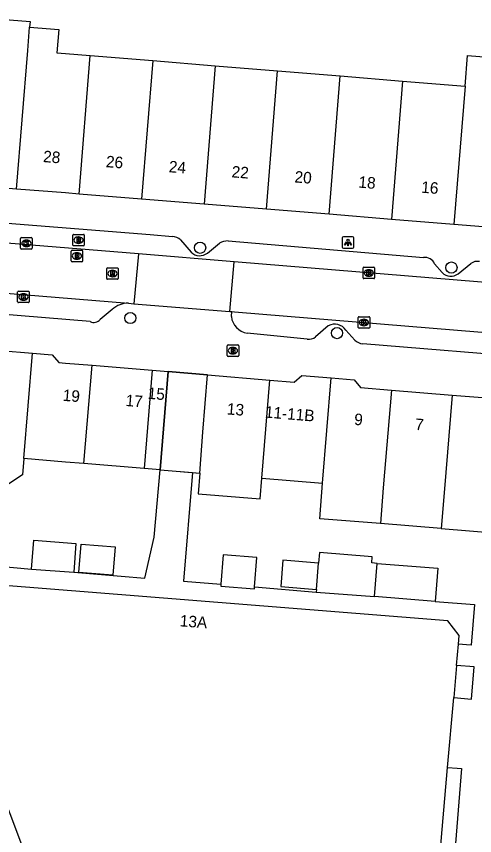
# Model space of a CAD drawing. Extents: x 159961 to 160856, y 382704 to 383353.
# Drawn here: x 160495.7 to 160535.5, y 383092.5 to 383163.6 of the extents above; entities that cross this region are included whole.
import ezdxf

# ---------------------------------------------------------------- set-up
doc = ezdxf.new("R2010")
doc.units = 0
for name, color, linetype in [('IMGEO_Boom', 7, 'Continuous'), ('IMGEO_Brandkraan', 7, 'Continuous'), ('IMGEO_Kolk', 7, 'Continuous'), ('IMGEO_Lichtpunt', 7, 'Continuous'), ('IMGEO_Pand', 7, 'Continuous'), ('IMGEO_Pand_nummerreeks', 7, 'Continuous'), ('IMGEO_Pand_overbouw', 7, 'Continuous'), ('IMGEO_Rijbaan_lokaal_open', 7, 'Continuous'), ('IMGEO_Rioolput', 7, 'Continuous'), ('IMGEO_Terreindeel_open', 7, 'Continuous'), ('IMGEO_Voetpad_open', 7, 'Continuous')]:
    doc.layers.add(name, color=color, linetype=linetype)

msp = doc.modelspace()

# ---------------------------------------------------------------- linework, layer by layer
at = {"layer": 'IMGEO_Boom'}
for centre in [(160511.685, 383143.554), (160533.526, 383141.83), (160505.629, 383137.448), (160523.583, 383136.141)]:
    msp.add_circle(centre, 0.489, dxfattribs=at)
at = {"layer": 'IMGEO_Brandkraan'}
for p, q in [((160514.039, 383134.19), (160514.039, 383135.042)), ((160514.114, 383135.116), (160514.966, 383135.116)), ((160514.527, 383134.896), (160514.552, 383134.896)), ((160515.04, 383135.042), (160515.04, 383134.19)), ((160514.966, 383134.116), (160514.114, 383134.116)), ((160514.55, 383134.336), (160514.525, 383134.336))]:
    msp.add_line(p, q, dxfattribs=at)
for points in [[(160514.039, 383134.19), (160514.039, 383135.042)], [(160514.114, 383135.116), (160514.966, 383135.116)], [(160514.387, 383134.816), (160514.387, 383134.416), (160514.6, 383134.416)], [(160514.618, 383134.816), (160514.387, 383134.816)], [(160515.04, 383135.042), (160515.04, 383134.19)], [(160514.966, 383134.116), (160514.114, 383134.116)], [(160514.566, 383134.735), (160514.512, 383134.735), (160514.512, 383134.659)], [(160514.512, 383134.659), (160514.565, 383134.659)], [(160514.574, 383134.583), (160514.512, 383134.583), (160514.512, 383134.502)], [(160514.512, 383134.502), (160514.574, 383134.502)]]:
    msp.add_lwpolyline(points, dxfattribs=at)
for centre, radius, start, end in [((160514.116, 383135.04), 0.0765, 91.55205, 178.44795), ((160514.116, 383135.04), 0.0765, 91.55205, 178.44795), ((160514.622, 383134.671), 0.145, 59.4692, 91.53667), ((160514.647, 383134.718), 0.0922, 285.51372, 58.15012), ((160514.964, 383135.04), 0.0765, 1.55205, 88.44795), ((160514.964, 383135.04), 0.0765, 1.55205, 88.44795), ((160514.116, 383134.192), 0.0765, 181.55205, 268.44795), ((160514.116, 383134.192), 0.0765, 181.55205, 268.44795), ((160514.567, 383134.697), 0.0379, 267.82845, 90.93552), ((160514.575, 383134.542), 0.0404, 269.87594, 90.50774), ((160514.606, 383134.667), 0.251, 268.66757, 293.53466), ((160514.652, 383134.526), 0.105, 301.31148, 78.98903), ((160514.964, 383134.192), 0.0765, 271.55205, 358.44795), ((160514.964, 383134.192), 0.0765, 271.55205, 358.44795)]:
    msp.add_arc(centre, radius, start, end, dxfattribs=at)
for centre, major_axis, ratio, start_param, end_param in [((160514.526, 383134.616), (-0.387, 0.002), 0.722429, 4.712389, 7.853982), ((160514.551, 383134.616), (-0.39, 0.002), 0.717154, 1.570796, 4.712389)]:
    msp.add_ellipse(centre, major_axis=major_axis, ratio=ratio, start_param=start_param, end_param=end_param, dxfattribs=at)
at = {"layer": 'IMGEO_Kolk'}
for p, q in [((160496.098, 383143.506), (160496.098, 383144.358)), ((160496.173, 383144.432), (160497.025, 383144.432)), ((160496.586, 383144.212), (160496.611, 383144.212)), ((160497.099, 383144.358), (160497.099, 383143.506)), ((160497.025, 383143.432), (160496.173, 383143.432)), ((160496.609, 383143.652), (160496.584, 383143.652)), ((160525.921, 383141.866), (160526.773, 383141.866)), ((160525.846, 383140.94), (160525.846, 383141.792)), ((160526.334, 383141.646), (160526.359, 383141.646)), ((160526.847, 383141.792), (160526.847, 383140.94)), ((160526.773, 383140.866), (160525.921, 383140.866)), ((160526.357, 383141.086), (160526.332, 383141.086)), ((160495.915, 383139.782), (160496.767, 383139.782)), ((160495.84, 383138.856), (160495.84, 383139.708)), ((160496.328, 383139.562), (160496.353, 383139.562)), ((160496.841, 383139.708), (160496.841, 383138.856)), ((160496.767, 383138.782), (160495.915, 383138.782)), ((160496.351, 383139.002), (160496.326, 383139.002)), ((160525.424, 383136.635), (160525.424, 383137.487)), ((160525.499, 383137.561), (160526.351, 383137.561)), ((160525.912, 383137.341), (160525.937, 383137.341)), ((160526.425, 383137.487), (160526.425, 383136.635)), ((160526.351, 383136.561), (160525.499, 383136.561)), ((160525.935, 383136.781), (160525.91, 383136.781))]:
    msp.add_line(p, q, dxfattribs=at)
for points in [[(160496.098, 383143.506), (160496.098, 383144.358)], [(160496.173, 383144.432), (160497.025, 383144.432)], [(160496.419, 383144.132), (160496.542, 383144.132), (160496.542, 383143.981), (160496.672, 383144.132), (160496.836, 383144.132), (160496.69, 383143.981), (160496.843, 383143.732), (160496.691, 383143.732), (160496.606, 383143.896), (160496.542, 383143.829), (160496.542, 383143.732), (160496.419, 383143.732), (160496.419, 383144.132)], [(160497.099, 383144.358), (160497.099, 383143.506)], [(160497.025, 383143.432), (160496.173, 383143.432)], [(160525.921, 383141.866), (160526.773, 383141.866)], [(160525.846, 383140.94), (160525.846, 383141.792)], [(160526.167, 383141.566), (160526.29, 383141.566), (160526.29, 383141.415), (160526.42, 383141.566), (160526.584, 383141.566), (160526.438, 383141.415), (160526.591, 383141.166), (160526.439, 383141.166), (160526.354, 383141.33), (160526.29, 383141.263), (160526.29, 383141.166), (160526.167, 383141.166), (160526.167, 383141.566)], [(160526.847, 383141.792), (160526.847, 383140.94)], [(160526.773, 383140.866), (160525.921, 383140.866)], [(160495.915, 383139.782), (160496.767, 383139.782)], [(160495.84, 383138.856), (160495.84, 383139.708)], [(160496.161, 383139.482), (160496.284, 383139.482), (160496.284, 383139.331), (160496.414, 383139.482), (160496.578, 383139.482), (160496.432, 383139.331), (160496.585, 383139.082), (160496.433, 383139.082), (160496.348, 383139.246), (160496.284, 383139.179), (160496.284, 383139.082), (160496.161, 383139.082), (160496.161, 383139.482)], [(160496.841, 383139.708), (160496.841, 383138.856)], [(160496.767, 383138.782), (160495.915, 383138.782)], [(160525.424, 383136.635), (160525.424, 383137.487)], [(160525.499, 383137.561), (160526.351, 383137.561)], [(160525.745, 383137.261), (160525.868, 383137.261), (160525.868, 383137.11), (160525.998, 383137.261), (160526.162, 383137.261), (160526.016, 383137.11), (160526.169, 383136.861), (160526.017, 383136.861), (160525.932, 383137.025), (160525.868, 383136.958), (160525.868, 383136.861), (160525.745, 383136.861), (160525.745, 383137.261)], [(160526.425, 383137.487), (160526.425, 383136.635)], [(160526.351, 383136.561), (160525.499, 383136.561)]]:
    msp.add_lwpolyline(points, dxfattribs=at)
for centre, start, end in [((160496.175, 383144.356), 91.55205, 178.44795), ((160496.175, 383144.356), 91.55205, 178.44795), ((160497.023, 383144.356), 1.55205, 88.44795), ((160497.023, 383144.356), 1.55205, 88.44795), ((160496.175, 383143.508), 181.55205, 268.44795), ((160496.175, 383143.508), 181.55205, 268.44795), ((160497.023, 383143.508), 271.55205, 358.44795), ((160497.023, 383143.508), 271.55205, 358.44795), ((160525.923, 383141.79), 91.55205, 178.44795), ((160525.923, 383141.79), 91.55205, 178.44795), ((160526.771, 383141.79), 1.55205, 88.44795), ((160526.771, 383141.79), 1.55205, 88.44795), ((160525.923, 383140.942), 181.55205, 268.44795), ((160525.923, 383140.942), 181.55205, 268.44795), ((160526.771, 383140.942), 271.55205, 358.44795), ((160526.771, 383140.942), 271.55205, 358.44795), ((160495.917, 383139.706), 91.55205, 178.44795), ((160495.917, 383139.706), 91.55205, 178.44795), ((160496.765, 383139.706), 1.55205, 88.44795), ((160496.765, 383139.706), 1.55205, 88.44795), ((160495.917, 383138.858), 181.55205, 268.44795), ((160495.917, 383138.858), 181.55205, 268.44795), ((160496.765, 383138.858), 271.55205, 358.44795), ((160496.765, 383138.858), 271.55205, 358.44795), ((160525.501, 383137.485), 91.55205, 178.44795), ((160525.501, 383137.485), 91.55205, 178.44795), ((160526.349, 383137.485), 1.55205, 88.44795), ((160526.349, 383137.485), 1.55205, 88.44795), ((160525.501, 383136.637), 181.55205, 268.44795), ((160525.501, 383136.637), 181.55205, 268.44795), ((160526.349, 383136.637), 271.55205, 358.44795), ((160526.349, 383136.637), 271.55205, 358.44795)]:
    msp.add_arc(centre, 0.0765, start, end, dxfattribs=at)
for centre, major_axis, ratio, start_param, end_param in [((160496.585, 383143.932), (-0.387, 0.002), 0.722429, 4.712389, 7.853982), ((160496.61, 383143.932), (-0.39, 0.002), 0.717154, 1.570796, 4.712389), ((160526.333, 383141.366), (-0.387, 0.002), 0.722429, 4.712389, 7.853982), ((160526.358, 383141.366), (-0.39, 0.002), 0.717154, 1.570796, 4.712389), ((160496.327, 383139.282), (-0.387, 0.002), 0.722429, 4.712389, 7.853982), ((160496.352, 383139.282), (-0.39, 0.002), 0.717154, 1.570796, 4.712389), ((160525.911, 383137.061), (-0.387, 0.002), 0.722429, 4.712389, 7.853982), ((160525.936, 383137.061), (-0.39, 0.002), 0.717154, 1.570796, 4.712389)]:
    msp.add_ellipse(centre, major_axis=major_axis, ratio=ratio, start_param=start_param, end_param=end_param, dxfattribs=at)
at = {"layer": 'IMGEO_Lichtpunt'}
for p, q in [((160524.039, 383144.409), (160524.039, 383143.602)), ((160524.039, 383144.409), (160524.039, 383143.602)), ((160524.941, 383144.504), (160524.133, 383144.504)), ((160524.941, 383144.504), (160524.133, 383144.504)), ((160525.035, 383143.602), (160525.035, 383144.409)), ((160525.035, 383143.602), (160525.035, 383144.409)), ((160524.133, 383143.508), (160524.941, 383143.508)), ((160524.133, 383143.508), (160524.941, 383143.508))]:
    msp.add_line(p, q, dxfattribs=at)
for points in [[(160524.413, 383144.073), (160524.452, 383144.045), (160524.264, 383143.783), (160524.226, 383143.81), (160524.413, 383144.073)], [(160524.515, 383144.025), (160524.562, 383144.025), (160524.562, 383143.703), (160524.515, 383143.703), (160524.515, 383144.025)], [(160524.625, 383144.045), (160524.663, 383144.072), (160524.85, 383143.81), (160524.811, 383143.782), (160524.625, 383144.045)]]:
    msp.add_lwpolyline(points, dxfattribs=at)
msp.add_circle((160524.538, 383144.207), 0.0994, dxfattribs=at)
for centre, start, end in [((160524.133, 383144.409), 90, 180), ((160524.133, 383144.409), 90, 180), ((160524.941, 383144.409), 0, 90), ((160524.941, 383144.409), 0, 90), ((160524.133, 383143.602), 180, 270), ((160524.133, 383143.602), 180, 270), ((160524.941, 383143.602), 270, 0), ((160524.941, 383143.602), 270, 360)]:
    msp.add_arc(centre, 0.0946, start, end, dxfattribs=at)
at = {"layer": 'IMGEO_Pand'}
for points in [[(160491.287, 383161.13), (160491.488, 383163.641), (160496.916, 383163.207), (160496.875, 383162.699)], [(160495.751, 383148.651), (160496.714, 383160.687), (160496.875, 383162.699)], [(160496.875, 383162.699), (160499.421, 383162.49), (160499.256, 383160.479), (160500, 383160.418), (160502.141, 383160.243)], [(160501.179, 383148.212), (160502.141, 383160.243)], [(160502.141, 383160.243), (160507.569, 383159.799)], [(160507.569, 383159.799), (160506.606, 383147.772)], [(160507.569, 383159.799), (160512.994, 383159.356)], [(160534.702, 383157.582), (160534.915, 383160.246), (160540.33, 383159.813), (160540.22, 383158.346)], [(160512.994, 383159.356), (160512.033, 383147.333)], [(160512.994, 383159.356), (160518.422, 383158.912)], [(160517.46, 383146.893), (160518.422, 383158.912)], [(160518.422, 383158.912), (160523.849, 383158.469)], [(160522.888, 383146.454), (160523.849, 383158.469)], [(160523.849, 383158.469), (160529.276, 383158.025)], [(160529.276, 383158.025), (160528.315, 383146.014)], [(160529.276, 383158.025), (160534.702, 383157.582)], [(160534.702, 383157.582), (160533.742, 383145.575)], [(160495.751, 383148.651), (160490.325, 383149.09)], [(160501.179, 383148.212), (160500, 383148.307), (160495.751, 383148.651)], [(160506.606, 383147.772), (160501.179, 383148.212)], [(160512.033, 383147.333), (160506.606, 383147.772)], [(160517.46, 383146.893), (160512.033, 383147.333)], [(160522.888, 383146.454), (160517.46, 383146.893)], [(160528.315, 383146.014), (160522.888, 383146.454)], [(160533.742, 383145.575), (160528.315, 383146.014)], [(160539.17, 383145.135), (160533.742, 383145.575)], [(160491.856, 383134.205), (160493.611, 383134.061), (160494.291, 383134.638), (160497.133, 383134.405)], [(160496.377, 383125.237), (160497.133, 383134.405)], [(160497.133, 383134.405), (160498.836, 383134.265), (160499.417, 383133.581), (160500, 383133.533), (160502.306, 383133.343)], [(160501.602, 383124.809), (160502.306, 383133.343)], [(160502.306, 383133.343), (160507.532, 383132.911)], [(160507.532, 383132.911), (160506.828, 383124.38)], [(160507.532, 383132.911), (160508.923, 383132.796)], [(160508.224, 383124.265), (160508.923, 383132.796)], [(160511.653, 383123.974), (160511.928, 383127.523), (160512.337, 383132.506)], [(160512.337, 383132.506), (160517.756, 383132.062)], [(160517.056, 383123.542), (160517.756, 383132.062)], [(160517.756, 383132.062), (160519.873, 383131.888), (160520.539, 383132.452), (160523.081, 383132.244)], [(160522.332, 383123.119), (160523.081, 383132.244)], [(160523.081, 383132.244), (160525.061, 383132.082), (160525.627, 383131.415), (160528.304, 383131.195)], [(160528.304, 383131.195), (160527.606, 383122.697), (160527.351, 383119.594)], [(160528.304, 383131.195), (160533.579, 383130.763)], [(160533.579, 383130.763), (160532.882, 383122.275), (160532.627, 383119.172)], [(160533.579, 383130.763), (160538.853, 383130.33)], [(160496.377, 383125.237), (160496.262, 383123.837), (160495.073, 383123.036), (160492.472, 383123.25), (160491.868, 383124.054), (160491.024, 383124.123)], [(160501.602, 383124.809), (160500, 383124.94), (160496.377, 383125.237)], [(160506.828, 383124.38), (160501.602, 383124.809)], [(160508.224, 383124.265), (160506.828, 383124.38)], [(160511.653, 383123.974), (160511.51, 383122.193), (160516.909, 383121.75), (160517.056, 383123.542)], [(160517.056, 383123.542), (160522.332, 383123.119)], [(160527.351, 383119.594), (160522.077, 383120.016), (160522.332, 383123.119)], [(160532.627, 383119.172), (160537.902, 383118.75), (160538.157, 383121.853)], [(160532.627, 383119.172), (160527.351, 383119.594)], [(160497.045, 383115.652), (160497.236, 383118.148), (160500.898, 383117.858), (160500.707, 383115.372)], [(160501.162, 383115.363), (160501.357, 383117.821), (160504.3, 383117.588), (160504.105, 383115.13), (160501.162, 383115.363)], [(160527.069, 383116.14), (160526.594, 383116.177), (160526.636, 383116.714), (160522.052, 383117.074), (160521.981, 383116.163)], [(160516.42, 383114.091), (160516.622, 383116.639), (160513.701, 383116.871), (160513.5, 383114.329)], [(160521.981, 383116.163), (160518.88, 383116.412), (160518.697, 383114.135), (160521.802, 383113.887)], [(160497.045, 383115.652), (160500.707, 383115.372)], [(160521.802, 383113.887), (160521.981, 383116.163)], [(160526.832, 383113.258), (160527.069, 383116.14)], [(160527.069, 383116.14), (160532.335, 383115.727), (160532.109, 383112.844)], [(160534.122, 383109.141), (160534.186, 383109.88), (160533.198, 383111.163), (160488.491, 383114.709), (160487.777, 383114.015), (160502.502, 383074.84), (160503.326, 383075.15), (160504.293, 383075.514), (160506.667, 383076.407), (160508.186, 383072.366), (160520.336, 383076.937), (160522.091, 383078.518), (160531.012, 383086.555), (160532.285, 383086.423), (160532.358, 383087.767), (160532.496, 383090.334), (160533.195, 383098.415)], [(160513.5, 383114.329), (160513.486, 383114.155), (160516.407, 383113.923), (160516.42, 383114.091)], [(160521.802, 383113.887), (160521.784, 383113.654)], [(160521.784, 383113.654), (160526.832, 383113.258)], [(160532.109, 383112.844), (160526.832, 383113.258)], [(160533.962, 383107.284), (160534.122, 383109.141)], [(160533.962, 383107.284), (160533.72, 383104.491)], [(160533.72, 383104.491), (160535.262, 383104.358), (160535.503, 383107.151), (160533.962, 383107.284)], [(160533.195, 383098.415), (160533.72, 383104.491)]]:
    msp.add_lwpolyline(points, dxfattribs=at)
at = {"layer": 'IMGEO_Pand_overbouw'}
msp.add_lwpolyline([(160512.337, 383132.506), (160508.923, 383132.796), (160508.224, 383124.265), (160511.653, 383123.974), (160511.928, 383127.523)], close=True, dxfattribs=at)
at = {"layer": 'IMGEO_Rijbaan_lokaal_open'}
for points in [[(160506.325, 383143.017), (160451.26, 383147.475)], [(160506.325, 383143.017), (160505.932, 383138.694)], [(160514.64, 383142.331), (160506.325, 383143.017)], [(160464.336, 383142.106), (160505.467, 383138.732)], [(160514.263, 383138.015), (160514.64, 383142.331)], [(160557.283, 383138.813), (160514.64, 383142.331)], [(160505.467, 383138.732), (160505.932, 383138.694)], [(160505.932, 383138.694), (160514.263, 383138.015)], [(160514.263, 383138.015), (160514.433, 383138.001)], [(160514.433, 383138.001), (160514.686, 383137.98), (160557.309, 383134.497)]]:
    msp.add_lwpolyline(points, dxfattribs=at)
at = {"layer": 'IMGEO_Rioolput'}
for p, q in [((160500.705, 383144.712), (160501.557, 383144.712)), ((160500.63, 383143.786), (160500.63, 383144.638)), ((160501.118, 383144.492), (160501.143, 383144.492)), ((160501.631, 383144.638), (160501.631, 383143.786)), ((160500.561, 383143.341), (160501.413, 383143.341)), ((160501.557, 383143.712), (160500.705, 383143.712)), ((160501.141, 383143.932), (160501.116, 383143.932)), ((160500.486, 383142.415), (160500.486, 383143.267)), ((160500.997, 383142.561), (160500.972, 383142.561)), ((160500.974, 383143.121), (160500.999, 383143.121)), ((160501.487, 383143.267), (160501.487, 383142.415)), ((160501.413, 383142.341), (160500.561, 383142.341)), ((160503.577, 383140.884), (160503.577, 383141.736)), ((160503.652, 383141.81), (160504.504, 383141.81)), ((160504.065, 383141.59), (160504.09, 383141.59)), ((160504.578, 383141.736), (160504.578, 383140.884)), ((160504.504, 383140.81), (160503.652, 383140.81)), ((160504.088, 383141.03), (160504.063, 383141.03))]:
    msp.add_line(p, q, dxfattribs=at)
for points in [[(160500.705, 383144.712), (160501.557, 383144.712)], [(160500.63, 383143.786), (160500.63, 383144.638)], [(160501.219, 383144.41), (160500.967, 383144.412), (160500.967, 383144.012)], [(160500.967, 383144.012), (160501.091, 383144.012), (160501.091, 383144.174), (160501.102, 383144.174)], [(160501.145, 383144.331), (160501.091, 383144.331), (160501.091, 383144.25)], [(160501.091, 383144.25), (160501.143, 383144.25)], [(160501.149, 383144.145), (160501.22, 383144.012), (160501.36, 383144.012), (160501.295, 383144.138)], [(160501.631, 383144.638), (160501.631, 383143.786)], [(160500.561, 383143.341), (160501.413, 383143.341)], [(160501.557, 383143.712), (160500.705, 383143.712)], [(160500.486, 383142.415), (160500.486, 383143.267)], [(160501.075, 383143.039), (160500.823, 383143.041), (160500.823, 383142.641)], [(160500.823, 383142.641), (160500.947, 383142.641), (160500.947, 383142.803), (160500.958, 383142.803)], [(160501.001, 383142.96), (160500.947, 383142.96), (160500.947, 383142.879)], [(160500.947, 383142.879), (160500.999, 383142.879)], [(160501.005, 383142.774), (160501.076, 383142.641), (160501.216, 383142.641), (160501.151, 383142.767)], [(160501.487, 383143.267), (160501.487, 383142.415)], [(160501.413, 383142.341), (160500.561, 383142.341)], [(160503.577, 383140.884), (160503.577, 383141.736)], [(160503.652, 383141.81), (160504.504, 383141.81)], [(160504.166, 383141.508), (160503.914, 383141.51), (160503.914, 383141.11)], [(160503.914, 383141.11), (160504.038, 383141.11), (160504.038, 383141.272), (160504.049, 383141.272)], [(160504.092, 383141.429), (160504.038, 383141.429), (160504.038, 383141.348)], [(160504.038, 383141.348), (160504.09, 383141.348)], [(160504.096, 383141.243), (160504.167, 383141.11), (160504.307, 383141.11), (160504.242, 383141.236)], [(160504.578, 383141.736), (160504.578, 383140.884)], [(160504.504, 383140.81), (160503.652, 383140.81)]]:
    msp.add_lwpolyline(points, dxfattribs=at)
for centre, radius, start, end in [((160500.707, 383144.636), 0.0765, 91.55205, 178.44795), ((160500.707, 383144.636), 0.0765, 91.55205, 178.44795), ((160501.555, 383144.636), 0.0765, 1.55205, 88.44795), ((160501.555, 383144.636), 0.0765, 1.55205, 88.44795), ((160501.101, 383144.121), 0.0533, 26.02933, 88.69889), ((160501.127, 383144.439), 0.19, 274.7715, 282.96867), ((160501.151, 383144.235), 0.0964, 77.00612, 93.18647), ((160501.165, 383144.292), 0.0378, 276.66336, 79.67722), ((160501.218, 383144.3), 0.109, 350.36119, 89.41601), ((160501.216, 383144.3), 0.112, 277.58423, 350.98172), ((160501.2, 383144.085), 0.108, 29.51342, 73.79051), ((160500.563, 383143.265), 0.0765, 91.55205, 178.44795), ((160500.563, 383143.265), 0.0765, 91.55205, 178.44795), ((160500.707, 383143.788), 0.0765, 181.55205, 268.44795), ((160500.707, 383143.788), 0.0765, 181.55205, 268.44795), ((160501.411, 383143.265), 0.0765, 1.55205, 88.44795), ((160501.411, 383143.265), 0.0765, 1.55205, 88.44795), ((160501.555, 383143.788), 0.0765, 271.55205, 358.44795), ((160501.555, 383143.788), 0.0765, 271.55205, 358.44795), ((160500.957, 383142.75), 0.0533, 26.02933, 88.69889), ((160500.983, 383143.068), 0.19, 274.7715, 282.96867), ((160501.007, 383142.864), 0.0964, 77.00612, 93.18647), ((160501.021, 383142.921), 0.0378, 276.66336, 79.67722), ((160501.074, 383142.929), 0.109, 350.36119, 89.41601), ((160501.072, 383142.929), 0.112, 277.58423, 350.98172), ((160501.056, 383142.714), 0.108, 29.51342, 73.79051), ((160500.563, 383142.417), 0.0765, 181.55205, 268.44795), ((160500.563, 383142.417), 0.0765, 181.55205, 268.44795), ((160501.411, 383142.417), 0.0765, 271.55205, 358.44795), ((160501.411, 383142.417), 0.0765, 271.55205, 358.44795), ((160503.654, 383141.734), 0.0765, 91.55205, 178.44795), ((160503.654, 383141.734), 0.0765, 91.55205, 178.44795), ((160504.048, 383141.219), 0.0533, 26.02933, 88.69889), ((160504.074, 383141.537), 0.19, 274.7715, 282.96867), ((160504.098, 383141.333), 0.0964, 77.00612, 93.18647), ((160504.112, 383141.39), 0.0378, 276.66336, 79.67722), ((160504.165, 383141.398), 0.109, 350.36119, 89.41601), ((160504.163, 383141.398), 0.112, 277.58423, 350.98172), ((160504.147, 383141.183), 0.108, 29.51342, 73.79051), ((160504.502, 383141.734), 0.0765, 1.55205, 88.44795), ((160504.502, 383141.734), 0.0765, 1.55205, 88.44795), ((160503.654, 383140.886), 0.0765, 181.55205, 268.44795), ((160503.654, 383140.886), 0.0765, 181.55205, 268.44795), ((160504.502, 383140.886), 0.0765, 271.55205, 358.44795), ((160504.502, 383140.886), 0.0765, 271.55205, 358.44795)]:
    msp.add_arc(centre, radius, start, end, dxfattribs=at)
for centre, major_axis, ratio, start_param, end_param in [((160501.117, 383144.212), (-0.387, 0.002), 0.722429, 4.712389, 7.853982), ((160501.142, 383144.212), (-0.39, 0.002), 0.717154, 1.570796, 4.712389), ((160500.973, 383142.841), (-0.387, 0.002), 0.722429, 4.712389, 7.853982), ((160500.998, 383142.841), (-0.39, 0.002), 0.717154, 1.570796, 4.712389), ((160504.064, 383141.31), (-0.387, 0.002), 0.722429, 4.712389, 7.853982), ((160504.089, 383141.31), (-0.39, 0.002), 0.717154, 1.570796, 4.712389)]:
    msp.add_ellipse(centre, major_axis=major_axis, ratio=ratio, start_param=start_param, end_param=end_param, dxfattribs=at)
at = {"layer": 'IMGEO_Terreindeel_open'}
msp.add_lwpolyline([(160511.02, 383124.028), (160511.653, 383123.974)], dxfattribs=at)
at = {"layer": 'IMGEO_Voetpad_open'}
for points in [[(160493.107, 383145.843), (160507.361, 383144.687), (160509.28, 383144.526)], [(160509.987, 383144.227), (160510.9, 383143.17)], [(160514.131, 383144.144), (160531.082, 383142.697)], [(160512.333, 383143.09), (160513.368, 383143.94)], [(160532.065, 383142.158), (160532.728, 383141.393)], [(160534.104, 383141.292), (160535.212, 383142.173)], [(160502.138, 383137.133), (160485.546, 383138.509)], [(160504.058, 383138.181), (160503.021, 383137.326)], [(160514.403, 383137.571), (160514.433, 383138.001)], [(160522.827, 383136.778), (160521.726, 383135.812)], [(160525.12, 383135.536), (160524.346, 383136.382)], [(160520.983, 383135.617), (160515.78, 383136.13)], [(160542.917, 383134.94), (160541.368, 383133.93), (160525.821, 383135.217)], [(160508.923, 383132.796), (160512.337, 383132.506)], [(160500.707, 383115.372), (160506.895, 383114.868), (160507.705, 383118.423), (160508.224, 383124.265)], [(160508.224, 383124.265), (160511.02, 383124.028)], [(160511.02, 383124.028), (160510.251, 383114.594), (160513.5, 383114.329)], [(160489.906, 383116.29), (160495.484, 383115.771), (160497.045, 383115.652)], [(160516.42, 383114.091), (160521.784, 383113.654)], [(160532.109, 383112.844), (160535.521, 383112.572), (160535.24, 383109.052), (160534.84, 383109.083), (160534.122, 383109.141)], [(160533.195, 383098.415), (160534.027, 383098.347), (160534.384, 383098.317), (160533.32, 383084.967), (160532.528, 383084.271), (160532.559, 383084.236)]]:
    msp.add_lwpolyline(points, dxfattribs=at)
for centre, radius, start, end in [((160509.158, 383143.253), 1.279, 49.60929, 84.54238), ((160514.109, 383142.698), 1.447, 89.12614, 120.81147), ((160511.662, 383143.942), 1.084, 225.36578, 308.24356), ((160531.216, 383141.776), 0.931, 24.22675, 98.29944), ((160535.776, 383141.455), 0.913, 78.84024, 128.17462), ((160533.474, 383142.133), 1.051, 224.76183, 306.84207), ((160505.386, 383136.861), 1.872, 87.52974, 135.18697), ((160502.444, 383137.848), 0.778, 246.80927, 317.84955), ((160516.021, 383137.739), 1.627, 185.92862, 261.46932), ((160523.378, 383135.779), 1.141, 31.90521, 118.87146), ((160521.095, 383136.704), 1.093, 264.12526, 305.28594), ((160525.875, 383136.266), 1.05, 224.01711, 267.04572)]:
    msp.add_arc(centre, radius, start, end, dxfattribs=at)

# ---------------------------------------------------------------- texts
at = {"layer": 'IMGEO_Pand_nummerreeks'}
for s, rotation, p in [('28', 355.3705, (160498.023, 383150.995)), ('26', 355.37093, (160503.48, 383150.553)), ('24', 355.37093, (160508.941, 383150.111)), ('22', 355.37093, (160514.398, 383149.669)), ('20', 355.37093, (160519.864, 383149.226)), ('18', 355.37093, (160525.415, 383148.777)), ('16', 355.37093, (160530.872, 383148.335)), ('19', 355.297, (160499.723, 383130.262)), ('15', 355.2731, (160507.105, 383130.437)), ('17', 355.297, (160505.188, 383129.813)), ('13', 355.30748, (160513.986, 383129.08)), ('11-11B', 355.31187, (160517.293, 383128.808)), ('9', 355.30748, (160525.041, 383128.173)), ('7', 355.30748, (160530.339, 383127.738)), ('13A', 355.55385, (160509.9, 383110.68))]:
    msp.add_text(s, height=1, rotation=rotation, dxfattribs=at).set_placement(p)

doc.saveas('drawing.dxf')
